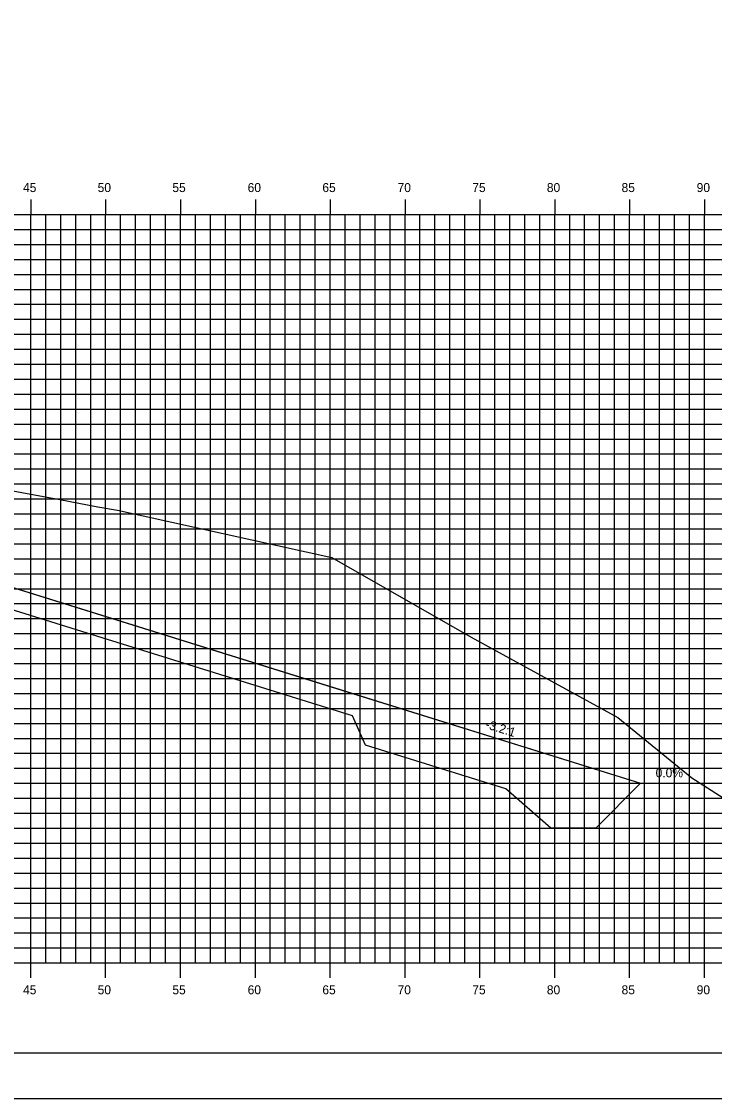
# Model space of a CAD drawing. Extents: x 850598 to 870284, y 366541 to 366651.
# Drawn here: x 865774.7 to 865821, y 366541.2 to 366613.1 of the extents above; entities that cross this region are included whole.
import ezdxf

# ---------------------------------------------------------------- set-up
doc = ezdxf.new("R2010")
doc.units = 0
for name, color, linetype in [('ANNOTATION', 7, 'Continuous'), ('BORDER', 7, 'Continuous'), ('D_Drainage_RipRap', 7, 'Continuous'), ('D_Roadway_Centerline', 7, 'Continuous'), ('D_Roadway_SlopeLines', 7, 'Continuous'), ('H_V ANNOTATION', 7, 'Continuous'), ('MAJOR', 7, 'Continuous'), ('MINOR', 7, 'Continuous'), ('PLOT BOUNDARY', 7, 'Continuous'), ('S_Roadway_Centerline', 7, 'Continuous')]:
    doc.layers.add(name, color=color, linetype=linetype)

msp = doc.modelspace()

# ---------------------------------------------------------------- linework, layer by layer
at = {"layer": 'BORDER'}
msp.add_line((865685.342, 366544.225), (865845.342, 366544.225), dxfattribs=at)
at = {"layer": 'D_Drainage_RipRap'}
msp.add_lwpolyline([(865796.834, 366568.225), (865806.219, 366565.3), (865816.081, 366562.225), (865813.081, 366559.225), (865810.081, 366559.225), (865807.081, 366561.85), (865797.696, 366564.775), (865796.834, 366566.725), (865754.133, 366580.037), (865754.133, 366581.537)], close=True, dxfattribs=at)
at = {"layer": 'D_Roadway_Centerline'}
msp.add_lwpolyline([(865690.342, 366592.526), (865709.297, 366583.049), (865712.342, 366580.181), (865712.797, 366582.839), (865712.887, 366582.841), (865712.965, 366582.795), (865713.335, 366582.407), (865713.342, 366582.241), (865719.342, 366582.601), (865730.342, 366583.261), (865741.342, 366583.921), (865745.342, 366583.841), (865747.342, 366583.801), (865754.133, 366581.537), (865796.834, 366568.225), (865806.219, 366565.3), (865816.081, 366562.225), (865820.081, 366562.225)], dxfattribs=at)
at = {"layer": 'D_Roadway_SlopeLines'}
msp.add_lwpolyline([(865754.133, 366581.537), (865816.081, 366562.225), (865816.081, 366562.225)], dxfattribs=at)
at = {"layer": 'MAJOR'}
for p, q in [((865775.342, 366601.227), (865775.342, 366600.225)), ((865775.342, 366601.227), (865775.342, 366600.225)), ((865780.342, 366601.227), (865780.342, 366600.225)), ((865780.342, 366601.227), (865780.342, 366600.225)), ((865785.342, 366601.227), (865785.342, 366600.225)), ((865785.342, 366601.227), (865785.342, 366600.225)), ((865790.342, 366601.227), (865790.342, 366600.225)), ((865790.342, 366601.227), (865790.342, 366600.225)), ((865795.342, 366601.227), (865795.342, 366600.225)), ((865795.342, 366601.227), (865795.342, 366600.225)), ((865800.342, 366601.227), (865800.342, 366600.225)), ((865800.342, 366601.227), (865800.342, 366600.225)), ((865805.342, 366601.227), (865805.342, 366600.225)), ((865805.342, 366601.227), (865805.342, 366600.225)), ((865810.342, 366601.227), (865810.342, 366600.225)), ((865810.342, 366601.227), (865810.342, 366600.225)), ((865815.342, 366601.227), (865815.342, 366600.225)), ((865815.342, 366601.227), (865815.342, 366600.225)), ((865820.342, 366601.227), (865820.342, 366600.225)), ((865820.342, 366601.227), (865820.342, 366600.225)), ((865690.342, 366600.225), (865830.342, 366600.225)), ((865690.342, 366600.225), (865830.342, 366600.225)), ((865690.342, 366600.225), (865830.342, 366600.225)), ((865690.342, 366600.225), (865830.342, 366600.225)), ((865775.342, 366550.225), (865775.342, 366600.225)), ((865775.342, 366550.225), (865775.342, 366600.225)), ((865780.342, 366550.225), (865780.342, 366600.225)), ((865780.342, 366550.225), (865780.342, 366600.225)), ((865785.342, 366550.225), (865785.342, 366600.225)), ((865785.342, 366550.225), (865785.342, 366600.225)), ((865790.342, 366550.225), (865790.342, 366600.225)), ((865790.342, 366550.225), (865790.342, 366600.225)), ((865795.342, 366550.225), (865795.342, 366600.225)), ((865795.342, 366550.225), (865795.342, 366600.225)), ((865800.342, 366550.225), (865800.342, 366600.225)), ((865800.342, 366550.225), (865800.342, 366600.225)), ((865805.342, 366550.225), (865805.342, 366600.225)), ((865805.342, 366550.225), (865805.342, 366600.225)), ((865810.342, 366550.225), (865810.342, 366600.225)), ((865810.342, 366550.225), (865810.342, 366600.225)), ((865815.342, 366550.225), (865815.342, 366600.225)), ((865815.342, 366550.225), (865815.342, 366600.225)), ((865820.342, 366550.225), (865820.342, 366600.225)), ((865820.342, 366550.225), (865820.342, 366600.225)), ((865690.342, 366595.225), (865830.342, 366595.225)), ((865690.342, 366595.225), (865830.342, 366595.225)), ((865690.342, 366590.225), (865830.342, 366590.225)), ((865690.342, 366590.225), (865830.342, 366590.225)), ((865690.342, 366585.225), (865830.342, 366585.225)), ((865690.342, 366585.225), (865830.342, 366585.225)), ((865690.342, 366580.225), (865830.342, 366580.225)), ((865690.342, 366580.225), (865830.342, 366580.225)), ((865690.342, 366575.225), (865830.342, 366575.225)), ((865690.342, 366575.225), (865830.342, 366575.225)), ((865690.342, 366570.225), (865830.342, 366570.225)), ((865690.342, 366570.225), (865830.342, 366570.225)), ((865690.342, 366565.225), (865830.342, 366565.225)), ((865690.342, 366565.225), (865830.342, 366565.225)), ((865690.342, 366560.225), (865830.342, 366560.225)), ((865690.342, 366560.225), (865830.342, 366560.225)), ((865690.342, 366555.225), (865830.342, 366555.225)), ((865690.342, 366555.225), (865830.342, 366555.225)), ((865690.342, 366550.225), (865830.342, 366550.225)), ((865690.342, 366550.225), (865830.342, 366550.225)), ((865690.342, 366550.225), (865830.342, 366550.225)), ((865690.342, 366550.225), (865830.342, 366550.225)), ((865775.342, 366549.223), (865775.342, 366550.225)), ((865775.342, 366549.223), (865775.342, 366550.225)), ((865780.342, 366549.223), (865780.342, 366550.225)), ((865780.342, 366549.223), (865780.342, 366550.225)), ((865785.342, 366549.223), (865785.342, 366550.225)), ((865785.342, 366549.223), (865785.342, 366550.225)), ((865790.342, 366549.223), (865790.342, 366550.225)), ((865790.342, 366549.223), (865790.342, 366550.225)), ((865795.342, 366549.223), (865795.342, 366550.225)), ((865795.342, 366549.223), (865795.342, 366550.225)), ((865800.342, 366549.223), (865800.342, 366550.225)), ((865800.342, 366549.223), (865800.342, 366550.225)), ((865805.342, 366549.223), (865805.342, 366550.225)), ((865805.342, 366549.223), (865805.342, 366550.225)), ((865810.342, 366549.223), (865810.342, 366550.225)), ((865810.342, 366549.223), (865810.342, 366550.225)), ((865815.342, 366549.223), (865815.342, 366550.225)), ((865815.342, 366549.223), (865815.342, 366550.225)), ((865820.342, 366549.223), (865820.342, 366550.225)), ((865820.342, 366549.223), (865820.342, 366550.225))]:
    msp.add_line(p, q, dxfattribs=at)
at = {"layer": 'MINOR'}
for p, q in [((865776.342, 366550.225), (865776.342, 366600.225)), ((865776.342, 366550.225), (865776.342, 366600.225)), ((865777.342, 366550.225), (865777.342, 366600.225)), ((865777.342, 366550.225), (865777.342, 366600.225)), ((865778.342, 366550.225), (865778.342, 366600.225)), ((865778.342, 366550.225), (865778.342, 366600.225)), ((865779.342, 366550.225), (865779.342, 366600.225)), ((865779.342, 366550.225), (865779.342, 366600.225)), ((865781.342, 366550.225), (865781.342, 366600.225)), ((865781.342, 366550.225), (865781.342, 366600.225)), ((865782.342, 366550.225), (865782.342, 366600.225)), ((865782.342, 366550.225), (865782.342, 366600.225)), ((865783.342, 366550.225), (865783.342, 366600.225)), ((865783.342, 366550.225), (865783.342, 366600.225)), ((865784.342, 366550.225), (865784.342, 366600.225)), ((865784.342, 366550.225), (865784.342, 366600.225)), ((865786.342, 366550.225), (865786.342, 366600.225)), ((865786.342, 366550.225), (865786.342, 366600.225)), ((865787.342, 366550.225), (865787.342, 366600.225)), ((865787.342, 366550.225), (865787.342, 366600.225)), ((865788.342, 366550.225), (865788.342, 366600.225)), ((865788.342, 366550.225), (865788.342, 366600.225)), ((865789.342, 366550.225), (865789.342, 366600.225)), ((865789.342, 366550.225), (865789.342, 366600.225)), ((865791.342, 366550.225), (865791.342, 366600.225)), ((865791.342, 366550.225), (865791.342, 366600.225)), ((865792.342, 366550.225), (865792.342, 366600.225)), ((865792.342, 366550.225), (865792.342, 366600.225)), ((865793.342, 366550.225), (865793.342, 366600.225)), ((865793.342, 366550.225), (865793.342, 366600.225)), ((865794.342, 366550.225), (865794.342, 366600.225)), ((865794.342, 366550.225), (865794.342, 366600.225)), ((865796.342, 366550.225), (865796.342, 366600.225)), ((865796.342, 366550.225), (865796.342, 366600.225)), ((865797.342, 366550.225), (865797.342, 366600.225)), ((865797.342, 366550.225), (865797.342, 366600.225)), ((865798.342, 366550.225), (865798.342, 366600.225)), ((865798.342, 366550.225), (865798.342, 366600.225)), ((865799.342, 366550.225), (865799.342, 366600.225)), ((865799.342, 366550.225), (865799.342, 366600.225)), ((865801.342, 366550.225), (865801.342, 366600.225)), ((865801.342, 366550.225), (865801.342, 366600.225)), ((865802.342, 366550.225), (865802.342, 366600.225)), ((865802.342, 366550.225), (865802.342, 366600.225)), ((865803.342, 366550.225), (865803.342, 366600.225)), ((865803.342, 366550.225), (865803.342, 366600.225)), ((865804.342, 366550.225), (865804.342, 366600.225)), ((865804.342, 366550.225), (865804.342, 366600.225)), ((865806.342, 366550.225), (865806.342, 366600.225)), ((865806.342, 366550.225), (865806.342, 366600.225)), ((865807.342, 366550.225), (865807.342, 366600.225)), ((865807.342, 366550.225), (865807.342, 366600.225)), ((865808.342, 366550.225), (865808.342, 366600.225)), ((865808.342, 366550.225), (865808.342, 366600.225)), ((865809.342, 366550.225), (865809.342, 366600.225)), ((865809.342, 366550.225), (865809.342, 366600.225)), ((865811.342, 366550.225), (865811.342, 366600.225)), ((865811.342, 366550.225), (865811.342, 366600.225)), ((865812.342, 366550.225), (865812.342, 366600.225)), ((865812.342, 366550.225), (865812.342, 366600.225)), ((865813.342, 366550.225), (865813.342, 366600.225)), ((865813.342, 366550.225), (865813.342, 366600.225)), ((865814.342, 366550.225), (865814.342, 366600.225)), ((865814.342, 366550.225), (865814.342, 366600.225)), ((865816.342, 366550.225), (865816.342, 366600.225)), ((865816.342, 366550.225), (865816.342, 366600.225)), ((865817.342, 366550.225), (865817.342, 366600.225)), ((865817.342, 366550.225), (865817.342, 366600.225)), ((865818.342, 366550.225), (865818.342, 366600.225)), ((865818.342, 366550.225), (865818.342, 366600.225)), ((865819.342, 366550.225), (865819.342, 366600.225)), ((865819.342, 366550.225), (865819.342, 366600.225)), ((865690.342, 366599.225), (865830.342, 366599.225)), ((865690.342, 366599.225), (865830.342, 366599.225)), ((865690.342, 366598.225), (865830.342, 366598.225)), ((865690.342, 366598.225), (865830.342, 366598.225)), ((865690.342, 366597.225), (865830.342, 366597.225)), ((865690.342, 366597.225), (865830.342, 366597.225)), ((865690.342, 366596.225), (865830.342, 366596.225)), ((865690.342, 366596.225), (865830.342, 366596.225)), ((865690.342, 366594.225), (865830.342, 366594.225)), ((865690.342, 366594.225), (865830.342, 366594.225)), ((865690.342, 366593.225), (865830.342, 366593.225)), ((865690.342, 366593.225), (865830.342, 366593.225)), ((865690.342, 366592.225), (865830.342, 366592.225)), ((865690.342, 366592.225), (865830.342, 366592.225)), ((865690.342, 366591.225), (865830.342, 366591.225)), ((865690.342, 366591.225), (865830.342, 366591.225)), ((865690.342, 366589.225), (865830.342, 366589.225)), ((865690.342, 366589.225), (865830.342, 366589.225)), ((865690.342, 366588.225), (865830.342, 366588.225)), ((865690.342, 366588.225), (865830.342, 366588.225)), ((865690.342, 366587.225), (865830.342, 366587.225)), ((865690.342, 366587.225), (865830.342, 366587.225)), ((865690.342, 366586.225), (865830.342, 366586.225)), ((865690.342, 366586.225), (865830.342, 366586.225)), ((865690.342, 366584.225), (865830.342, 366584.225)), ((865690.342, 366584.225), (865830.342, 366584.225)), ((865690.342, 366583.225), (865830.342, 366583.225)), ((865690.342, 366583.225), (865830.342, 366583.225)), ((865690.342, 366582.225), (865830.342, 366582.225)), ((865690.342, 366582.225), (865830.342, 366582.225)), ((865690.342, 366581.225), (865830.342, 366581.225)), ((865690.342, 366581.225), (865830.342, 366581.225)), ((865690.342, 366579.225), (865830.342, 366579.225)), ((865690.342, 366579.225), (865830.342, 366579.225)), ((865690.342, 366578.225), (865830.342, 366578.225)), ((865690.342, 366578.225), (865830.342, 366578.225)), ((865690.342, 366577.225), (865830.342, 366577.225)), ((865690.342, 366577.225), (865830.342, 366577.225)), ((865690.342, 366576.225), (865830.342, 366576.225)), ((865690.342, 366576.225), (865830.342, 366576.225)), ((865690.342, 366574.225), (865830.342, 366574.225)), ((865690.342, 366574.225), (865830.342, 366574.225)), ((865690.342, 366573.225), (865830.342, 366573.225)), ((865690.342, 366573.225), (865830.342, 366573.225)), ((865690.342, 366572.225), (865830.342, 366572.225)), ((865690.342, 366572.225), (865830.342, 366572.225)), ((865690.342, 366571.225), (865830.342, 366571.225)), ((865690.342, 366571.225), (865830.342, 366571.225)), ((865690.342, 366569.225), (865830.342, 366569.225)), ((865690.342, 366569.225), (865830.342, 366569.225)), ((865690.342, 366568.225), (865830.342, 366568.225)), ((865690.342, 366568.225), (865830.342, 366568.225)), ((865690.342, 366567.225), (865830.342, 366567.225)), ((865690.342, 366567.225), (865830.342, 366567.225)), ((865690.342, 366566.225), (865830.342, 366566.225)), ((865690.342, 366566.225), (865830.342, 366566.225)), ((865690.342, 366564.225), (865830.342, 366564.225)), ((865690.342, 366564.225), (865830.342, 366564.225)), ((865690.342, 366563.225), (865830.342, 366563.225)), ((865690.342, 366563.225), (865830.342, 366563.225)), ((865690.342, 366562.225), (865830.342, 366562.225)), ((865690.342, 366562.225), (865830.342, 366562.225)), ((865690.342, 366561.225), (865830.342, 366561.225)), ((865690.342, 366561.225), (865830.342, 366561.225)), ((865690.342, 366559.225), (865830.342, 366559.225)), ((865690.342, 366559.225), (865830.342, 366559.225)), ((865690.342, 366558.225), (865830.342, 366558.225)), ((865690.342, 366558.225), (865830.342, 366558.225)), ((865690.342, 366557.225), (865830.342, 366557.225)), ((865690.342, 366557.225), (865830.342, 366557.225)), ((865690.342, 366556.225), (865830.342, 366556.225)), ((865690.342, 366556.225), (865830.342, 366556.225)), ((865690.342, 366554.225), (865830.342, 366554.225)), ((865690.342, 366554.225), (865830.342, 366554.225)), ((865690.342, 366553.225), (865830.342, 366553.225)), ((865690.342, 366553.225), (865830.342, 366553.225)), ((865690.342, 366552.225), (865830.342, 366552.225)), ((865690.342, 366552.225), (865830.342, 366552.225)), ((865690.342, 366551.225), (865830.342, 366551.225)), ((865690.342, 366551.225), (865830.342, 366551.225))]:
    msp.add_line(p, q, dxfattribs=at)
at = {"layer": 'PLOT BOUNDARY'}
msp.add_lwpolyline([(865677.249, 366541.166), (865847.249, 366541.166), (865847.249, 366651.166), (865677.249, 366651.166)], close=True, dxfattribs=at)
at = {"layer": 'S_Roadway_Centerline'}
msp.add_lwpolyline([(865773.886, 366581.8), (865777.288, 366581.194), (865779.815, 366580.692), (865781.126, 366580.48), (865795.457, 366577.313), (865804.751, 366571.987), (865814.567, 366566.617), (865819.511, 366562.589), (865826.336, 366558.233), (865830.342, 366557.649)], dxfattribs=at)

# ---------------------------------------------------------------- texts
at = {"layer": 'ANNOTATION'}
msp.add_text('-3.2:1', height=0.6, rotation=342.68545, dxfattribs=at).set_placement((865805.665, 366565.92))
msp.add_text('0.0%', height=0.6, dxfattribs=at).set_placement((865817.085, 366562.625))
at = {"layer": 'H_V ANNOTATION'}
for s, p in [('45', (865774.82, 366601.725)), ('50', (865779.807, 366601.725)), ('55', (865784.799, 366601.725)), ('60', (865789.828, 366601.725)), ('65', (865794.82, 366601.725)), ('70', (865799.844, 366601.725)), ('75', (865804.836, 366601.725)), ('80', (865809.817, 366601.725)), ('85', (865814.809, 366601.725)), ('90', (865819.828, 366601.725)), ('45', (865774.82, 366548.125)), ('50', (865779.807, 366548.125)), ('55', (865784.799, 366548.125)), ('60', (865789.828, 366548.125)), ('65', (865794.82, 366548.125)), ('70', (865799.844, 366548.125)), ('75', (865804.836, 366548.125)), ('80', (865809.817, 366548.125)), ('85', (865814.809, 366548.125)), ('90', (865819.828, 366548.125))]:
    msp.add_text(s, height=0.6, dxfattribs=at).set_placement(p)

doc.saveas('drawing.dxf')
